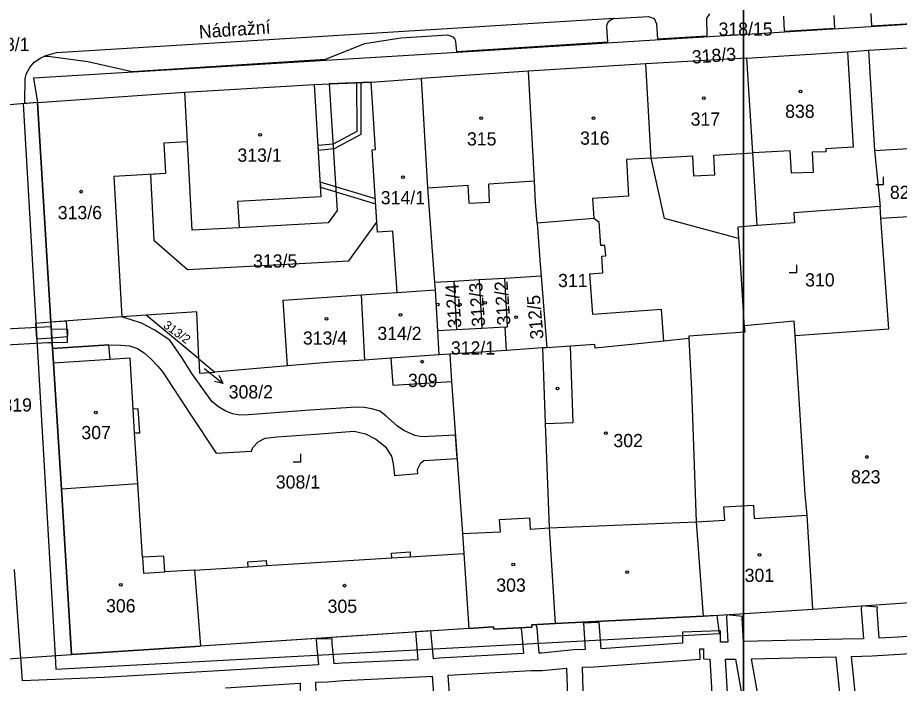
# Model space of a CAD drawing. Extents: x -869103 to -863415, y -1015889 to -1012477.
# Drawn here: x -866968.4 to -866854.9, y -1013494.3 to -1013408.7 of the extents above; entities that cross this region are included whole.
import ezdxf

# ---------------------------------------------------------------- set-up
doc = ezdxf.new("R2010")
doc.units = 0
for name, color, linetype in [('Hranice parcel', 7, 'Continuous'), ('ML1000', 7, 'Continuous'), ('Parcelní čísla', 7, 'Continuous'), ('Pop  PČ popisy', 7, 'Continuous'), ('Vnitřní kresba', 7, 'Continuous'), ('Věcná břemena k části', 7, 'Continuous'), ('Značky budov', 7, 'Continuous'), ('Značky kultur', 7, 'Continuous')]:
    doc.layers.add(name, color=color, linetype=linetype)

msp = doc.modelspace()

# ---------------------------------------------------------------- linework, layer by layer
at = {"layer": 'Hranice parcel'}
for p, q in [((-866858.89, -1013412.92), (-866843.79, -1013412.02)), ((-866858.89, -1013412.92), (-866858.12, -1013425.83)), ((-866887.53, -1013414.69), (-866902.63, -1013415.63)), ((-866874.56, -1013413.92), (-866887.53, -1013414.69)), ((-866886.87, -1013426.8), (-866887.53, -1013414.69)), ((-866902.63, -1013415.63), (-866916.46, -1013416.55)), ((-866922.88, -1013417.04), (-866916.46, -1013416.55)), ((-866946.86, -1013418.32), (-866930.21, -1013417.32)), ((-866930.21, -1013417.32), (-866922.88, -1013417.04)), ((-866965.78, -1013419.65), (-866946.86, -1013418.32)), ((-866946.51, -1013424.72), (-866946.86, -1013418.32)), ((-866967.42, -1013419.79), (-866970.86, -1013420.09)), ((-866965.78, -1013419.65), (-866967.42, -1013419.79)), ((-866965.78, -1013419.65), (-866964.07, -1013447.9)), ((-866945.89, -1013436.06), (-866946.51, -1013424.72)), ((-866858.12, -1013425.83), (-866851.7, -1013425.45)), ((-866858.12, -1013425.83), (-866857.42, -1013433.03)), ((-866857.31, -1013434.53), (-866857.42, -1013433.03)), ((-866901.53, -1013435.16), (-866901.12, -1013440.46)), ((-866868.43, -1013435.13), (-866873.22, -1013435.48)), ((-866857.31, -1013434.53), (-866850.73, -1013434.09)), ((-866873.22, -1013435.48), (-866875.73, -1013435.67)), ((-866875.73, -1013435.67), (-866875.62, -1013437.13)), ((-866875.62, -1013437.13), (-866875.55, -1013438.1)), ((-866914.94, -1013439.93), (-866914.72, -1013442.78)), ((-866901.12, -1013440.46), (-866901, -1013441.98)), ((-866912.26, -1013442.64), (-866914.72, -1013442.78)), ((-866914.72, -1013442.78), (-866914.66, -1013443.74)), ((-866908.98, -1013442.45), (-866912.26, -1013442.64)), ((-866912.26, -1013442.64), (-866911.9, -1013448.88)), ((-866905.69, -1013442.26), (-866908.98, -1013442.45)), ((-866908.98, -1013442.45), (-866908.62, -1013448.69)), ((-866901, -1013441.98), (-866905.69, -1013442.26)), ((-866901, -1013441.98), (-866900.29, -1013451.17)), ((-866919.55, -1013444.06), (-866914.66, -1013443.74)), ((-866914.66, -1013443.74), (-866914.36, -1013449.02)), ((-866924.17, -1013444.36), (-866923.75, -1013452.76)), ((-866954.93, -1013447.22), (-866964.07, -1013447.9)), ((-866951.84, -1013446.97), (-866954.93, -1013447.22)), ((-866945.3, -1013446.55), (-866951.84, -1013446.97)), ((-866945.04, -1013452.6), (-866951.84, -1013446.97)), ((-866945.04, -1013452.6), (-866945.3, -1013446.55)), ((-866963.87, -1013451.29), (-866964.07, -1013447.9)), ((-866908.62, -1013448.69), (-866911.9, -1013448.88)), ((-866905.65, -1013448.52), (-866908.62, -1013448.69)), ((-866905.48, -1013451.52), (-866905.65, -1013448.52)), ((-866911.9, -1013448.88), (-866914.36, -1013449.02)), ((-866914.36, -1013449.02), (-866914.19, -1013452.1)), ((-866882, -1013450), (-866885.23, -1013450.33)), ((-866882, -1013450), (-866881.68, -1013456.53)), ((-866914.19, -1013452.1), (-866920.33, -1013452.51)), ((-866912.77, -1013452.01), (-866914.19, -1013452.1)), ((-866905.48, -1013451.52), (-866912.77, -1013452.01)), ((-866912.77, -1013452.01), (-866912.53, -1013455.51)), ((-866900.85, -1013451.21), (-866905.48, -1013451.52)), ((-866900.29, -1013451.17), (-866900.85, -1013451.21)), ((-866945.04, -1013452.6), (-866942.99, -1013454.3)), ((-866920.33, -1013452.51), (-866923.75, -1013452.76)), ((-866933.62, -1013453.5), (-866942.99, -1013454.3)), ((-866952.89, -1013468.68), (-866962.73, -1013469.38)), ((-866962.73, -1013469.38), (-866961.43, -1013490.64)), ((-866910.95, -1013477.62), (-866910.33, -1013487.26)), ((-866945.59, -1013479.77), (-866944.85, -1013489.54)), ((-866866.05, -1013484.8), (-866850.38, -1013483.7)), ((-866880.15, -1013485.7), (-866866.05, -1013484.8)), ((-866899.21, -1013486.64), (-866880.15, -1013485.7)), ((-866910.33, -1013487.26), (-866944.85, -1013489.54)), ((-866961.43, -1013490.64), (-866944.85, -1013489.54)), ((-866972.55, -1013491.36), (-866961.43, -1013490.64))]:
    msp.add_line(p, q, dxfattribs=at)
for points in [[(-866798.56, -1013407.73), (-866801.18, -1013406.38), (-866825.37, -1013407.85), (-866887.72, -1013411.73)], [(-866967.42, -1013419.79), (-866967.42, -1013419.58), (-866967.4, -1013416.58), (-866967.26, -1013415.98), (-866966.78, -1013415.13), (-866966.22, -1013414.45), (-866965.39, -1013413.88), (-866964.91, -1013413.7), (-866964.42, -1013413.67), (-866959.34, -1013414.35), (-866953.61, -1013415.65), (-866928.75, -1013414.09), (-866923.71, -1013412.04), (-866919.06, -1013411.31), (-866913.07, -1013410.96), (-866912.36, -1013411.2), (-866912.13, -1013411.49), (-866912.04, -1013411.85), (-866911.91, -1013413.1), (-866892.45, -1013411.83), (-866892.54, -1013409.9), (-866892.5, -1013409.57), (-866892.3, -1013409.19), (-866891.99, -1013408.95), (-866891.66, -1013408.86), (-866887.21, -1013408.6), (-866886.49, -1013408.85), (-866886.18, -1013409.51), (-866886.06, -1013411.47), (-866879.65, -1013411.07), (-866879.71, -1013408.79), (-866879.29, -1013408.22)], [(-866869.82, -1013408.53), (-866869.74, -1013410.48), (-866863.22, -1013410.09), (-866863.32, -1013408.47)], [(-866858.59, -1013408.19), (-866858.5, -1013409.78), (-866847.55, -1013409.12)], [(-866887.72, -1013411.73), (-866902.81, -1013412.65), (-866916.65, -1013413.51), (-866947.04, -1013415.37), (-866966.33, -1013416.52), (-866965.78, -1013419.65)], [(-866874.56, -1013413.92), (-866861.59, -1013413.14), (-866858.89, -1013412.92)], [(-866873.22, -1013435.48), (-866873.8, -1013426.13), (-866874.56, -1013413.92)], [(-866901.53, -1013435.16), (-866901.74, -1013432.47), (-866901.88, -1013429.74), (-866902.63, -1013415.63)], [(-866916.46, -1013416.55), (-866915.65, -1013430.61), (-866914.94, -1013439.93)], [(-866930.21, -1013417.32), (-866929.34, -1013431.76), (-866940.08, -1013432.38), (-866939.86, -1013435.74), (-866945.89, -1013436.06)], [(-866919.55, -1013444.06), (-866920.11, -1013436.19), (-866922.07, -1013436.32), (-866922.75, -1013425.72), (-866922.32, -1013425.69), (-866922.88, -1013417.04)], [(-866946.51, -1013424.72), (-866949.55, -1013424.89), (-866949.33, -1013428.79), (-866955.97, -1013429.15), (-866954.93, -1013447.22)], [(-866875.62, -1013437.13), (-866885.14, -1013434.57), (-866886.87, -1013426.8)], [(-866857.42, -1013433.03), (-866868.52, -1013433.84), (-866868.43, -1013435.13)], [(-866894.73, -1013441.67), (-866893.06, -1013441.55), (-866893.22, -1013439.4), (-866892.7, -1013439.36), (-866892.81, -1013438.01), (-866893.33, -1013438.05), (-866893.56, -1013435.08), (-866894.25, -1013434.57), (-866901.53, -1013435.16)], [(-866868.35, -1013449.61), (-866856.27, -1013448.73), (-866857.31, -1013434.53)], [(-866875.55, -1013438.1), (-866874.95, -1013447.95), (-866874.91, -1013448.35)], [(-866885.23, -1013450.33), (-866885.53, -1013446.27), (-866894.37, -1013446.91), (-866894.73, -1013441.67)], [(-866905.65, -1013448.52), (-866905.33, -1013448.5), (-866905.69, -1013442.26)], [(-866924.17, -1013444.36), (-866920.94, -1013444.15), (-866919.55, -1013444.06)], [(-866933.62, -1013453.5), (-866934.2, -1013445.08), (-866924.17, -1013444.36)], [(-866874.91, -1013448.35), (-866874.8, -1013449.18), (-866882.02, -1013449.69), (-866882, -1013450)], [(-866868.35, -1013449.61), (-866868.47, -1013447.74), (-866874.91, -1013448.35)], [(-866866.05, -1013484.8), (-866866.81, -1013472.72), (-866867.03, -1013470.07), (-866868.35, -1013449.61)], [(-866952.89, -1013468.68), (-866953.3, -1013462.14), (-866952.65, -1013462.1), (-866952.84, -1013459.05), (-866953.49, -1013459.09), (-866953.9, -1013452.51), (-866956.44, -1013452.68), (-866956.63, -1013450.82), (-866963.87, -1013451.29)], [(-866894.06, -1013451.23), (-866894.12, -1013450.76), (-866897.25, -1013450.97), (-866900.29, -1013451.17)], [(-866885.23, -1013450.33), (-866889.38, -1013450.75), (-866894.06, -1013451.23)], [(-866963.87, -1013451.29), (-866963.73, -1013453.16), (-866962.73, -1013469.38)], [(-866900.85, -1013451.21), (-866900.48, -1013460.91), (-866899.97, -1013474.33), (-866899.21, -1013486.64)], [(-866945.04, -1013452.6), (-866944.96, -1013454.45), (-866942.99, -1013454.3)], [(-866923.75, -1013452.76), (-866927.99, -1013453.02), (-866933.62, -1013453.5)], [(-866920.33, -1013452.51), (-866920.1, -1013456.01), (-866912.53, -1013455.51)], [(-866912.53, -1013455.51), (-866911.13, -1013475.06), (-866910.95, -1013477.62)], [(-866881.68, -1013456.53), (-866881.09, -1013473.58), (-866880.15, -1013485.7)], [(-866945.59, -1013479.77), (-866949.43, -1013480.01), (-866949.56, -1013477.99), (-866952.31, -1013478.11), (-866952.89, -1013468.68)], [(-866945.59, -1013479.77), (-866938.71, -1013479.34), (-866938.75, -1013478.69), (-866936.4, -1013478.55), (-866936.36, -1013479.2), (-866920.23, -1013478.2), (-866920.27, -1013477.58), (-866917.88, -1013477.43), (-866917.84, -1013478.05), (-866910.95, -1013477.62)], [(-866910.33, -1013487.26), (-866907.13, -1013487.08), (-866907.11, -1013487.38), (-866902.2, -1013487.11), (-866902.22, -1013486.81), (-866899.21, -1013486.64)]]:
    msp.add_lwpolyline(points, dxfattribs=at)
at = {"layer": 'ML1000'}
for points in [[(-867500, -1013000), (-866875, -1013000), (-866875, -1013500), (-867500, -1013500)], [(-866875, -1013000), (-866250, -1013000), (-866250, -1013500), (-866875, -1013500)]]:
    msp.add_lwpolyline(points, close=True, dxfattribs=at)
at = {"layer": 'Pop  PČ popisy'}
for p, q in [((-866944.36, -1013453.85), (-866944.29, -1013453.91)), ((-866944.29, -1013453.91), (-866941.93, -1013455.76)), ((-866941.93, -1013455.76), (-866943.02, -1013455.54)), ((-866941.93, -1013455.76), (-866942.41, -1013454.75))]:
    msp.add_line(p, q, dxfattribs=at)
at = {"layer": 'Vnitřní kresba'}
for p, q in [((-866861.59, -1013413.14), (-866860.88, -1013425.39)), ((-866868.98, -1013425.86), (-866873.8, -1013426.13)), ((-866868.81, -1013428.75), (-866868.98, -1013425.86)), ((-866864.37, -1013425.99), (-866866.15, -1013426.04)), ((-866866.15, -1013426.04), (-866866.01, -1013428.63)), ((-866860.88, -1013425.39), (-866864.39, -1013425.59)), ((-866864.39, -1013425.59), (-866864.37, -1013425.99)), ((-866886.87, -1013426.8), (-866890.04, -1013426.96)), ((-866890.04, -1013426.96), (-866889.76, -1013431.67)), ((-866886.87, -1013426.8), (-866881.51, -1013426.52)), ((-866881.36, -1013429.1), (-866881.51, -1013426.52)), ((-866878.79, -1013426.42), (-866873.8, -1013426.13)), ((-866878.68, -1013428.98), (-866878.79, -1013426.42)), ((-866878.68, -1013428.98), (-866881.36, -1013429.1)), ((-866866.01, -1013428.63), (-866868.81, -1013428.75)), ((-866915.65, -1013430.61), (-866910.41, -1013430.26)), ((-866910.29, -1013432.58), (-866910.41, -1013430.26)), ((-866901.88, -1013429.74), (-866907.76, -1013430.15)), ((-866907.64, -1013432.44), (-866907.76, -1013430.15)), ((-866889.76, -1013431.67), (-866894.39, -1013431.98)), ((-866910.29, -1013432.58), (-866907.64, -1013432.44)), ((-866894.39, -1013431.98), (-866894.25, -1013434.57)), ((-866896.88, -1013460.77), (-866897.25, -1013450.97)), ((-866956.44, -1013452.68), (-866963.73, -1013453.16)), ((-866953.3, -1013462.14), (-866953.49, -1013459.09)), ((-866900.48, -1013460.91), (-866896.88, -1013460.77)), ((-866877.49, -1013471.62), (-866873.71, -1013471.4)), ((-866873.71, -1013471.4), (-866873.61, -1013473.12)), ((-866877.39, -1013473.34), (-866877.49, -1013471.62)), ((-866906.36, -1013473.27), (-866902.51, -1013473.03)), ((-866906.26, -1013474.84), (-866906.36, -1013473.27)), ((-866902.51, -1013473.03), (-866902.42, -1013474.51)), ((-866899.97, -1013474.33), (-866881.09, -1013473.58)), ((-866881.09, -1013473.58), (-866877.39, -1013473.34)), ((-866873.61, -1013473.12), (-866866.81, -1013472.72)), ((-866911.13, -1013475.06), (-866906.26, -1013474.84)), ((-866902.42, -1013474.51), (-866899.97, -1013474.33)), ((-866952.31, -1013478.11), (-866952.18, -1013480.18)), ((-866920.23, -1013478.2), (-866917.84, -1013478.05)), ((-866938.71, -1013479.34), (-866936.36, -1013479.2)), ((-866952.18, -1013480.18), (-866949.43, -1013480.01))]:
    msp.add_line(p, q, dxfattribs=at)
for points in [[(-866891.66, -1013408.86), (-866913.1, -1013410.15), (-866940.92, -1013411.9)], [(-866940.92, -1013411.9), (-866963.38, -1013413.26), (-866964.91, -1013413.7)]]:
    msp.add_lwpolyline(points, dxfattribs=at)
at = {"layer": 'Věcná břemena k části'}
for points in [[(-866951.28, -1013428.9), (-866950.82, -1013437.35), (-866946.51, -1013441.1), (-866925.75, -1013439.99), (-866922.15, -1013435.01), (-866922.75, -1013425.72), (-866922.32, -1013425.69), (-866922.88, -1013417.04), (-866928.3, -1013417.25), (-866927.25, -1013433.54), (-866928.4, -1013435.13), (-866939.86, -1013435.74), (-866945.89, -1013436.06), (-866946.51, -1013424.72), (-866949.55, -1013424.89), (-866949.33, -1013428.79)], [(-866924.75, -1013417.11), (-866924.74, -1013423.36), (-866927.76, -1013424.98), (-866929.74, -1013425.16), (-866929.7, -1013425.76), (-866927.58, -1013425.56), (-866924.15, -1013423.72), (-866924.15, -1013417.09)], [(-866929.7, -1013425.76), (-866927.58, -1013425.56), (-866924.15, -1013423.72), (-866924.15, -1013417.09), (-866924.75, -1013417.11), (-866924.74, -1013423.36), (-866927.76, -1013424.98), (-866929.74, -1013425.16)], [(-866963.73, -1013453.16), (-866963.87, -1013451.29), (-866964.07, -1013447.9), (-866965.78, -1013419.65), (-866967.66, -1013419.81), (-866963.54, -1013490.78), (-866963.44, -1013492.49), (-866878.07, -1013487.93), (-866878.38, -1013485.59), (-866880.15, -1013485.7), (-866899.21, -1013486.64), (-866902.22, -1013486.81), (-866902.2, -1013487.11), (-866907.11, -1013487.38), (-866907.13, -1013487.08), (-866910.33, -1013487.26), (-866926.04, -1013488.3), (-866944.85, -1013489.54), (-866961.43, -1013490.64), (-866962.73, -1013469.38)], [(-866929.45, -1013429.89), (-866929.41, -1013430.53), (-866922.3, -1013432.68), (-866922.34, -1013432.04)], [(-866916.92, -1013466.84), (-866916.5, -1013465.96), (-866916.09, -1013465.67), (-866911.82, -1013465.42), (-866912.03, -1013462.43), (-866916.33, -1013462.63), (-866917.24, -1013462.45), (-866918.69, -1013461.84), (-866919.49, -1013461.25), (-866921.01, -1013459.95), (-866921.77, -1013459.34), (-866922.8, -1013459.03), (-866923.77, -1013458.86), (-866924.76, -1013458.8), (-866930.76, -1013459.22), (-866938.67, -1013459.8), (-866939.75, -1013459.83), (-866940.73, -1013459.67), (-866941.67, -1013459.3), (-866942.5, -1013458.77), (-866943.31, -1013458.14), (-866945.95, -1013454.5), (-866947.24, -1013452.42), (-866948.77, -1013450.21), (-866950.8, -1013448.86), (-866952.44, -1013448.03), (-866953.75, -1013447.59), (-866954.93, -1013447.22), (-866964.07, -1013447.9), (-866963.87, -1013451.29), (-866956.63, -1013450.82), (-866955.09, -1013450.84), (-866953.98, -1013450.94), (-866952.95, -1013451.28), (-866952.09, -1013451.83), (-866951.24, -1013452.6), (-866950.33, -1013453.54), (-866949.66, -1013454.32), (-866949.03, -1013455.31), (-866946.11, -1013459.78), (-866942.81, -1013464.75), (-866938.26, -1013464.46), (-866938.08, -1013464.01), (-866937.41, -1013463.28), (-866936.53, -1013462.79), (-866935.02, -1013462.62), (-866930.04, -1013462.27), (-866925.06, -1013461.89), (-866923.62, -1013462.25), (-866922.28, -1013462.95), (-866921.09, -1013463.88), (-866920.26, -1013465.11), (-866920.04, -1013466.09), (-866919.87, -1013467.61), (-866916.89, -1013467.34)], [(-866966.06, -1013448.05), (-866965.91, -1013450.05), (-866963.95, -1013449.9), (-866961.92, -1013449.74), (-866962.08, -1013447.75), (-866964.07, -1013447.9)]]:
    msp.add_lwpolyline(points, close=True, dxfattribs=at)
for points in [[(-866970.62, -1013450.86), (-866964.46, -1013450.52), (-866963.92, -1013450.5), (-866961.96, -1013450.45), (-866961.91, -1013448.83), (-866964.02, -1013448.77), (-866964.04, -1013448.47), (-866970.86, -1013448.84)], [(-866848.5, -1013487.94), (-866855.07, -1013488.38), (-866857.53, -1013488.51), (-866857.79, -1013484.83), (-866857.76, -1013484.54), (-866859.78, -1013484.36), (-866859.83, -1013484.79), (-866859.56, -1013488.59), (-866862.24, -1013488.67), (-866874.98, -1013488.95), (-866875.14, -1013485.94), (-866875.1, -1013485.73), (-866877.12, -1013485.51), (-866877.18, -1013485.82), (-866877.01, -1013489.02), (-866877.92, -1013489.02), (-866877.92, -1013487.56), (-866882.84, -1013487.76), (-866882.82, -1013489.16), (-866893.3, -1013489.91), (-866893.55, -1013486.49), (-866895.57, -1013486.61), (-866895.33, -1013490), (-866896.82, -1013490.04), (-866900.97, -1013490.45), (-866901.25, -1013490.45), (-866901.53, -1013487.22), (-866901.65, -1013486.78), (-866902.22, -1013486.81), (-866902.2, -1013487.11), (-866903.64, -1013487.19), (-866903.53, -1013487.58), (-866903.28, -1013490.5), (-866914.15, -1013491.1), (-866914.86, -1013491.16), (-866915.22, -1013487.58), (-866917.18, -1013487.71), (-866916.89, -1013491.29), (-866926.59, -1013491.74), (-866927.62, -1013491.82), (-866927.89, -1013489.18), (-866927.9, -1013488.59), (-866929.94, -1013488.65), (-866929.91, -1013489.32), (-866929.65, -1013491.96), (-866931.1, -1013492.04), (-866941.74, -1013492.7), (-866957.22, -1013493.57), (-866967.75, -1013494.02), (-866967.95, -1013491.06), (-866968.06, -1013489.41), (-866968.76, -1013479.7)], [(-866895.46, -1013499.61), (-866895.7, -1013492.24), (-866894.19, -1013492.2), (-866880.56, -1013491.24), (-866880.58, -1013489.9), (-866880.14, -1013489.88), (-866880.14, -1013491.17), (-866879.32, -1013491.21), (-866878.88, -1013498.57)], [(-866860.39, -1013497.54), (-866861.08, -1013490.86), (-866858.43, -1013490.78), (-866854.93, -1013490.6), (-866849.39, -1013490.23)], [(-866876.85, -1013498.44), (-866877.29, -1013491.24), (-866876.01, -1013491.23), (-866875.05, -1013496.59)], [(-866873.05, -1013496.23), (-866873.96, -1013491.16), (-866863.12, -1013490.91), (-866862.42, -1013497.65)], [(-866912.46, -1013500.67), (-866912.99, -1013493.26), (-866902.31, -1013492.67), (-866900.87, -1013492.67), (-866897.73, -1013492.36), (-866897.49, -1013499.74)], [(-866929.91, -1013497.11), (-866929.99, -1013494.2), (-866928.51, -1013494.12), (-866926.45, -1013493.96), (-866915.77, -1013493.46), (-866915.01, -1013493.4), (-866914.49, -1013500.8)], [(-866941.6, -1013494.92), (-866932.02, -1013494.33), (-866931.95, -1013497.21)]]:
    msp.add_lwpolyline(points, dxfattribs=at)
at = {"layer": 'Značky budov'}
for centre in [(-866867.66, -1013418.22), (-866880.1, -1013419.08), (-866908.74, -1013421.67), (-866894.28, -1013421.67), (-866937.17, -1013423.8), (-866918.78, -1013429.23), (-866960.2, -1013431.11), (-866908.22, -1013445.39), (-866914.32, -1013445.61), (-866911.46, -1013445.61), (-866928.62, -1013447.46), (-866919.1, -1013446.96), (-866904.23, -1013447.24), (-866916.31, -1013452.97), (-866898.9, -1013456.42), (-866958.3, -1013459.51), (-866892.7, -1013462.16), (-866859.1, -1013465.23), (-866872.93, -1013477.8), (-866904.59, -1013479.06), (-866889.93, -1013480.03), (-866955.08, -1013481.67), (-866926.32, -1013481.77)]:
    msp.add_circle(centre, 0.175, dxfattribs=at)
at = {"layer": 'Značky kultur'}
for p, q in [((-866856.96, -1013430.2), (-866856.96, -1013429.2)), ((-866857.96, -1013430.2), (-866856.96, -1013430.2)), ((-866868.1, -1013441.52), (-866868.1, -1013440.52)), ((-866869.1, -1013441.52), (-866868.1, -1013441.52)), ((-866931.91, -1013465.83), (-866931.91, -1013464.83)), ((-866932.91, -1013465.83), (-866931.91, -1013465.83))]:
    msp.add_line(p, q, dxfattribs=at)

# ---------------------------------------------------------------- texts
at = {"layer": 'Parcelní čísla'}
for s, p in [('318/15', (-866878.19, -1013411.05)), ('318/1', (-866972.52, -1013413.02)), ('838', (-866869.62, -1013421.62)), ('317', (-866881.78, -1013422.62)), ('315', (-866910.55, -1013425.17)), ('316', (-866896, -1013425.07)), ('313/1', (-866940.08, -1013427.26)), ('822', (-866856.15, -1013432.04)), ('314/1', (-866921.64, -1013432.73)), ('313/6', (-866963.19, -1013434.65)), ('313/5', (-866938.07, -1013440.87)), ('311', (-866898.83, -1013443.38)), ('310', (-866867.05, -1013443.3)), ('314/2', (-866922.08, -1013450.18)), ('313/4', (-866931.66, -1013450.78)), ('312/1', (-866912.62, -1013452.05)), ('309', (-866918.14, -1013456.23)), ('308/2', (-866941.2, -1013457.7)), ('319', (-866970.31, -1013459.38)), ('307', (-866960.15, -1013462.93)), ('302', (-866891.71, -1013463.96)), ('823', (-866861.15, -1013468.63)), ('308/1', (-866935.14, -1013469.29)), ('301', (-866874.83, -1013481.29)), ('303', (-866906.78, -1013482.55)), ('306', (-866956.98, -1013485.21)), ('305', (-866928.48, -1013485.27))]:
    msp.add_text(s, height=1.7, dxfattribs=at).set_placement(p)
for s, height, rotation, p in [('318/3', 1.7, 4, (-866881.56, -1013414.65)), ('312/4', 1.7, 94, (-866911.26, -1013448.59)), ('312/3', 1.7, 94, (-866908.2, -1013448.41)), ('312/2', 1.7, 94, (-866904.94, -1013448.23)), ('312/5', 1.7, 95, (-866900.68, -1013450.01)), ('313/2', 1.139, 324, (-866949.72, -1013448.51))]:
    msp.add_text(s, height=height, rotation=rotation, dxfattribs=at).set_placement(p)
at = {"layer": 'Pop  PČ popisy'}
msp.add_text('Nádražní', height=1.7, rotation=4, dxfattribs=at).set_placement((-866944.98, -1013411.4))

doc.saveas('drawing.dxf')
